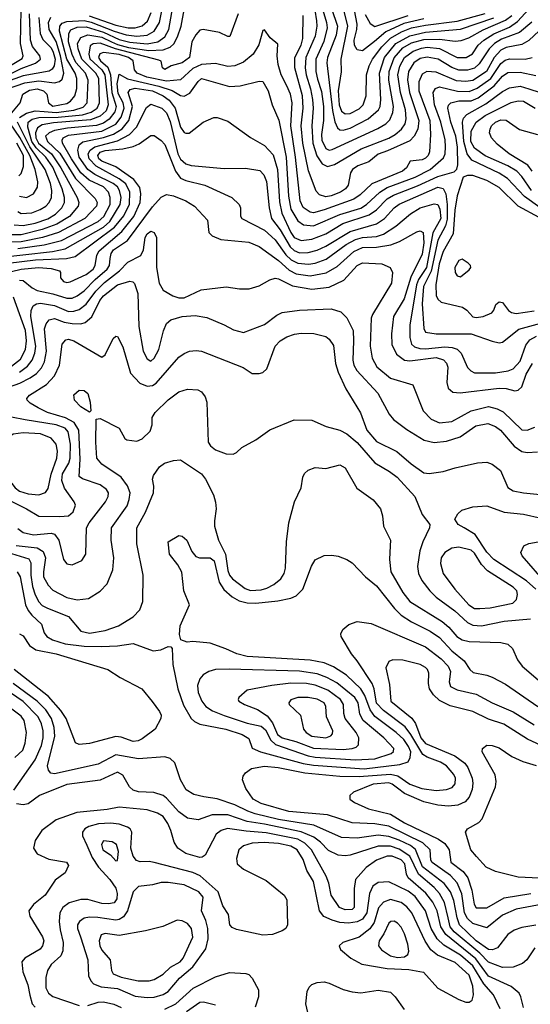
# Model space of a CAD drawing. Extents: x 997028 to 1115134, y 536408 to 618974.
# Tile 308 of 473: x 1030366 to 1033284, y 597431 to 603061. Entities that reach past the tile are written whole.
import ezdxf

# ---------------------------------------------------------------- set-up
doc = ezdxf.new("R2010")
doc.units = 0

msp = doc.modelspace()

# ---------------------------------------------------------------- linework, layer by layer
at = {"layer": '0CON10XD'}
for points in [[(1030321, 602529), (1030369.6, 602585), (1030383.8, 602635), (1030422.2, 602657.8), (1030465, 602665.7), (1030502.7, 602655), (1030521.6, 602635), (1030531.2, 602585), (1030556.3, 602566.3), (1030635, 602581.7), (1030655.9, 602595), (1030681.1, 602625), (1030693, 602667), (1030692.6, 602725), (1030682.1, 602755), (1030636, 602836), (1030593.6, 602995), (1030594.9, 603025.1), (1030609.4, 603040.6), (1030635, 603050.7), (1030735, 603056.3), (1030775, 603047.9), (1030906.1, 602996.1), (1030975, 602974.7), (1031035, 602966.4), (1031095, 602973.4), (1031134.4, 602995.6), (1031165.8, 603045), (1031204.1, 603245)], [(1032077.6, 603187.6), (1032119.1, 603045), (1032122.8, 603015), (1032103.2, 602936.8), (1032057.7, 602835), (1032057.8, 602765), (1032068, 602722), (1032091.2, 602651.2), (1032103, 602565), (1032102.6, 602485), (1032090, 602405), (1032092.3, 602372.3), (1032115, 602324.7), (1032135, 602315.7), (1032151.2, 602318.8), (1032411.8, 602438.2), (1032457.5, 602465), (1032481.8, 602488.2), (1032498.6, 602531.3), (1032502.8, 602565), (1032476.2, 602715), (1032477, 602765), (1032505, 602842.4), (1032555, 602899.4), (1032605, 602929.5), (1032675, 602948.7), (1032765, 602949.6), (1032855, 602937.6), (1032888.4, 602941.6), (1032932.3, 602957.7), (1033015, 603003.5), (1033141.8, 603058.2), (1033178.4, 603085)], [(1030285, 602782.3), (1030380.1, 602839.9), (1030385.2, 602855), (1030370.1, 602925), (1030375.1, 603115)], [(1030365, 602502.5), (1030405, 602526.1), (1030455, 602539.8), (1030505, 602536.7), (1030575, 602530.8), (1030676.2, 602543.8), (1030729.3, 602560.7), (1030751, 602585), (1030758.2, 602715), (1030741.9, 602755), (1030687.3, 602817.3), (1030665, 602861.8), (1030645.8, 602935), (1030647.2, 602982.8), (1030657.5, 603002.5), (1030695, 603018.3), (1030745, 603019.7), (1030845, 602989.3), (1030935, 602948.2), (1030995, 602932.3), (1031095, 602922.5), (1031155.4, 602935), (1031195, 602963.2), (1031217.7, 603005), (1031241.8, 603135)], [(1030891.3, 602935), (1030925, 602919.3), (1030986.9, 602903.1), (1031104.5, 602885.5), (1031185, 602889.1), (1031226.5, 602903.5), (1031246.7, 602923.3), (1031267.7, 602962.3), (1031289.2, 603025), (1031305, 603116.9)], [(1032051.7, 603115), (1032062.7, 603055), (1032064.2, 603025), (1032055, 602966.9), (1032001.4, 602845), (1031997.4, 602785), (1032002.1, 602745), (1032028.2, 602665), (1032039.4, 602605), (1032042.5, 602555), (1032034.5, 602455), (1032041.4, 602355), (1032063.3, 602283.3), (1032095, 602236.5), (1032125, 602221.1), (1032165, 602233.5), (1032317.9, 602322.1), (1032475, 602384.4), (1032511.8, 602405), (1032547.5, 602435), (1032568.3, 602465), (1032574.4, 602495), (1032570.3, 602545), (1032541.9, 602645), (1032526.4, 602745), (1032539.2, 602795), (1032565.1, 602844.9), (1032615, 602880.9), (1032661.6, 602898.4), (1032695, 602903.3), (1032765.6, 602895.6), (1032865.8, 602845), (1032917.5, 602845), (1032953.5, 602866.5), (1032986.8, 602915), (1033017.5, 602945), (1033075, 602980), (1033165, 603019.3), (1033209.7, 603050.3), (1033275, 603121.1)], [(1032148.2, 603125), (1032181.8, 603025), (1032175, 602972.5), (1032125.2, 602845), (1032121.4, 602815), (1032152.8, 602542.8), (1032166.6, 602476.6), (1032182.1, 602442.1), (1032195, 602431.8), (1032215, 602428.9), (1032255, 602440.2), (1032356.6, 602493.5), (1032416.1, 602545), (1032426, 602565), (1032430.2, 602605), (1032422.1, 602755), (1032450.4, 602845), (1032514.8, 602925), (1032595, 602969.8), (1032685, 602990.6), (1032885, 603007.1), (1033075, 603072.3)], [(1032214.5, 603125), (1032238.5, 603025), (1032200.2, 602835), (1032203, 602763), (1032185.4, 602655), (1032192.4, 602575), (1032205, 602538.7), (1032225, 602522.6), (1032255, 602525.7), (1032305, 602551.8), (1032329.4, 602575), (1032346.2, 602625), (1032347, 602745), (1032362.6, 602797.4), (1032383, 602835), (1032434.7, 602905.3), (1032484.6, 602955.4), (1032548, 602992), (1032605, 603013.7), (1032685, 603030), (1032865, 603051.8), (1033025, 603096.8)], [(1032675, 603066.2), (1032560.7, 603039.3), (1032458.9, 602991.1), (1032392.6, 602937.4), (1032325, 602883.8), (1032295, 602889.2), (1032278.3, 602915), (1032277.9, 602945), (1032293.3, 603005), (1032294.5, 603035), (1032278.3, 603115)], [(1030475.7, 603074.3), (1030483.1, 602983.1), (1030497.8, 602947.8), (1030545, 602899.5), (1030558.2, 602875), (1030568.6, 602835), (1030562.3, 602797.7), (1030552.2, 602777.8), (1030535, 602767.1), (1030385, 602740), (1030241, 602689), (1030215, 602674.3), (1030201.7, 602655), (1030198.3, 602635), (1030210.1, 602565), (1030213.4, 602485), (1030231.7, 602448.3)], [(1030295, 602742.7), (1030375, 602782.3), (1030457, 602813), (1030485.3, 602835), (1030481.6, 602855), (1030438.3, 602908.3), (1030427.6, 602945), (1030422.6, 603095)], [(1030295.8, 602665), (1030395, 602700.5), (1030475, 602711.5), (1030565, 602699.8), (1030592.8, 602707.2), (1030609.5, 602720.5), (1030617.6, 602755), (1030598.9, 602855), (1030575, 602937), (1030534.9, 603005), (1030530.5, 603045), (1030543.8, 603076.2)], [(1031614.7, 603095), (1031566.2, 602965), (1031555, 602964.2), (1031508.1, 602988.1), (1031415, 603004.5), (1031395, 603000.6), (1031372.5, 602975), (1031350, 602935), (1031337.1, 602845), (1031295, 602814.8), (1031232, 602798), (1031195, 602776.2), (1031181.2, 602785), (1031175, 602823.3), (1031160.5, 602830.5), (1030913.8, 602893.8), (1030825, 602927.8), (1030786.8, 602923.2), (1030768.1, 602911.9), (1030760.8, 602865), (1030767.6, 602837.6), (1030836, 602775), (1030853.2, 602745), (1030871.8, 602575), (1030860, 602540), (1030825, 602509.5), (1030770.8, 602489.2), (1030558.6, 602471.4), (1030495, 602460.4), (1030467.8, 602442.2), (1030456.5, 602413.5), (1030458.7, 602385), (1030473.4, 602355), (1030547.4, 602295), (1030601.4, 602215), (1030695.2, 602045), (1030704, 602015), (1030701, 601995), (1030650.5, 601935), (1030578.3, 601891.7), (1030495, 601860.9), (1030375, 601832), (1030305, 601831.8)], [(1030763.1, 603083.1), (1030915, 603029.6), (1030984.9, 603015.1), (1031026.2, 603013.8), (1031065, 603025.5), (1031097.2, 603052.8), (1031117.4, 603102.6)], [(1033292.7, 603047.3), (1033221.6, 602988.4), (1033119.8, 602950.2), (1033079, 602925), (1033049.3, 602895), (1032991.1, 602808.9), (1032965, 602784.8), (1032925, 602772.4), (1032875, 602773.2), (1032835, 602787.6), (1032757.1, 602835), (1032695, 602847.6), (1032655, 602839.7), (1032618.9, 602815), (1032587.6, 602765), (1032582.7, 602717.3), (1032594.3, 602645), (1032646.2, 602485), (1032640.8, 602435), (1032621.1, 602395), (1032595, 602368.4), (1032468, 602312), (1032415, 602292.6), (1032360.8, 602249.2), (1032299.1, 602225), (1032268.7, 602205), (1032255.9, 602185), (1032243.4, 602115), (1032227.3, 602095), (1032199.2, 602075), (1032145, 602053.4), (1032115, 602048.1), (1032079.9, 602059.9), (1032060.1, 602080.1), (1032016.3, 602196.3), (1031984.3, 602355), (1031975.1, 602455.1), (1031985.4, 602555), (1031982.2, 602625), (1031937.6, 602785), (1031938.9, 602845), (1031974.2, 602915), (1031983.9, 602953.9), (1031986.2, 603085)], [(1032340, 603090), (1032369.3, 603039.3), (1032395, 603022), (1032585, 603084.5)], [(1033335, 602998.2), (1033275, 602941.4), (1033235, 602918.8), (1033145, 602901.5), (1033115, 602886.6), (1033078.1, 602845), (1033034, 602765), (1032955, 602713.1), (1032915, 602706.9), (1032862.2, 602712.2), (1032745, 602761.2), (1032693.3, 602765), (1032665, 602748.9), (1032647, 602705), (1032647.2, 602655), (1032710.2, 602485), (1032712.8, 602405), (1032707.5, 602305), (1032700, 602285), (1032685, 602268.8), (1032665, 602259.3), (1032597.8, 602252.2), (1032576.4, 602215), (1032553.8, 602195), (1032377.4, 602122.6), (1032311.1, 602058.9), (1032274.9, 602035.1), (1032105, 601973.2), (1032045, 601957.5), (1032025, 601960.8), (1031986.8, 601986.8), (1031968.4, 602025), (1031942.9, 602275), (1031916.1, 602453.9), (1031923.2, 602585), (1031914.3, 602635), (1031892.9, 602682.9), (1031859.5, 602745), (1031843.5, 602805), (1031836.9, 602855), (1031841.7, 602921.7), (1031798.2, 602958.2), (1031765, 603002.5), (1031755, 603000), (1031732.4, 602917.6), (1031699.6, 602865), (1031645, 602817.5), (1031595, 602798.2), (1031555, 602794.2), (1031485, 602811.3), (1031405, 602804.8), (1031355, 602782.8), (1031285, 602717.6), (1031205, 602710.2), (1031092.8, 602732.8), (1031038.1, 602755), (1031021.9, 602775), (1031014.3, 602825), (1030987, 602845), (1030935, 602861.4), (1030845, 602874.3), (1030824.5, 602865.5), (1030816.1, 602845), (1030828.2, 602825), (1030869.1, 602789.1), (1030884.9, 602745.1), (1030892.2, 602645), (1030918.1, 602565), (1030909.7, 602535), (1030877.4, 602492.6), (1030845, 602469.5), (1030805, 602456.7), (1030638.8, 602441.2), (1030565, 602427.6), (1030534.1, 602415), (1030513.8, 602395), (1030524.4, 602365), (1030595, 602297.9), (1030685, 602154.1), (1030797.9, 602037.9), (1030808.6, 602015), (1030805.8, 601995), (1030738.1, 601925), (1030588.1, 601845), (1030495.5, 601815), (1030375, 601791.5), (1030295, 601789.6)], [(1030335, 601887.8), (1030385, 601884.6), (1030455, 601897.1), (1030527, 601923), (1030570.2, 601949.8), (1030607, 601985), (1030622.8, 602015), (1030622.3, 602045), (1030609.2, 602095), (1030555, 602217.4), (1030514.6, 602274.6), (1030459.3, 602329.3), (1030435.5, 602365), (1030413.4, 602446.6), (1030414.1, 602475), (1030437.7, 602492.3), (1030475, 602502.7), (1030585, 602504), (1030725, 602517.9), (1030775, 602533), (1030809.4, 602555), (1030822.2, 602585), (1030817.4, 602725), (1030801.9, 602755), (1030721.9, 602835), (1030700.4, 602895), (1030696.3, 602925), (1030715, 602959.4), (1030755, 602973.8), (1030835, 602961.7), (1030891.3, 602935)], [(1030355, 601753.1), (1030506.7, 601773.3), (1030605, 601799.5), (1030815, 601906.8), (1030847.6, 601935), (1030883.6, 602005), (1030883.8, 602045), (1030873, 602075), (1030845.5, 602105.5), (1030763.4, 602143.4), (1030715, 602184.8), (1030661.2, 602265), (1030610.6, 602355), (1030608.2, 602371.8), (1030615, 602385.2), (1030645, 602400.8), (1030835, 602424.1), (1030915.4, 602464.6), (1030945, 602503.8), (1030962.7, 602555), (1030956.7, 602585), (1030929.5, 602639.5), (1030922.5, 602695), (1030935, 602749.2), (1030982.3, 602722.3), (1031161.8, 602681.8), (1031236.7, 602656.7), (1031285, 602627.5), (1031305, 602624), (1031338.2, 602641.8), (1031385, 602707.8), (1031405, 602725.4), (1031565, 602679.7), (1031625, 602682.8), (1031735, 602709.4), (1031755, 602707.1), (1031785.4, 602655), (1031807.8, 602575), (1031846.2, 602486.2), (1031889.5, 602275), (1031901.7, 602051.7), (1031915, 601977.1), (1031955, 601910.3), (1031988.3, 601888.3), (1032045, 601883.3), (1032195, 601947.4), (1032315, 601984.2), (1032347, 602005), (1032424.5, 602075.5), (1032465, 602102), (1032625, 602160), (1032712.5, 602205), (1032787.8, 602272.2), (1032796.6, 602295), (1032800, 602335), (1032796.9, 602375), (1032773.4, 602475), (1032736.2, 602575), (1032728.2, 602645), (1032741.8, 602668.2), (1032765, 602677.6), (1032867.7, 602652.3), (1032935, 602651.1), (1032980.6, 602669.4), (1033059.1, 602725), (1033115, 602810.9), (1033139.3, 602830.7), (1033165, 602837.7), (1033255, 602836.1), (1033295, 602845.9)], [(1030211.9, 601698.1), (1030553.9, 601736.1), (1030625, 601750.7), (1030844.5, 601875.5), (1030881.9, 601908.1), (1030940.5, 602005), (1030945.1, 602045), (1030937.1, 602085), (1030925.1, 602105.1), (1030901, 602125), (1030796, 602176), (1030755, 602204.8), (1030705.7, 602275), (1030699, 602315), (1030705.3, 602345), (1030727.2, 602362.8), (1030845, 602387.6), (1030902.7, 602407.3), (1030952.4, 602437.6), (1030989.4, 602485), (1031010.9, 602565), (1030985.2, 602645), (1030997.4, 602662.6), (1031025, 602670.4), (1031125, 602653.9), (1031185, 602626), (1031220.8, 602600.8), (1031254.3, 602555), (1031285, 602446.5), (1031305, 602416.5), (1031315, 602411.5), (1031335, 602412.5), (1031414.7, 602475.3), (1031475, 602501.9), (1031495, 602501.4), (1031555, 602480.6), (1031685, 602387.3), (1031765, 602342.5), (1031815, 602288.9), (1031839.5, 602205), (1031849.8, 602019.8), (1031864.4, 601955.6), (1031915, 601843.6), (1031935, 601816.5), (1031975, 601799.2), (1032035, 601807), (1032115, 601836.6), (1032213.1, 601895), (1032362.8, 601945), (1032405, 601974), (1032465, 602036.2), (1032501.2, 602058.8), (1032638.9, 602111.1), (1032755, 602164.9), (1032849.1, 602190.9), (1032863.8, 602206.2), (1032869.3, 602230.7), (1032868.6, 602331.4), (1032858.8, 602395), (1032829.3, 602475), (1032811.6, 602555), (1032817.2, 602572.8), (1032829.3, 602585), (1032875, 602596.3), (1032945, 602598.1), (1032985, 602614.6), (1033076.6, 602683.4), (1033125, 602737.4), (1033155, 602758.5), (1033225, 602761.3), (1033315, 602741.2)], [(1033338, 601988), (1033250.1, 602050.1), (1033152.8, 602152.8), (1033105, 602183.7), (1032948.9, 602258.9), (1032923.8, 602293.8), (1032904.3, 602364.3), (1032895.6, 602475), (1032901.8, 602498.2), (1032920.2, 602519.8), (1033030.3, 602579.7), (1033125, 602650.4), (1033165, 602671.7), (1033225, 602680.2), (1033275, 602666), (1033405, 602623.9)], [(1030300.6, 601669.4), (1030457.2, 601687.2), (1030633.3, 601696.7), (1030682.1, 601707.9), (1030908.3, 601875), (1030960.7, 601939.3), (1030992.9, 602007.1), (1030994.6, 602075), (1030972.5, 602122.5), (1030935, 602151.7), (1030803.2, 602223.2), (1030762.5, 602265), (1030757.1, 602295), (1030768.4, 602315), (1030794.9, 602335.1), (1030925, 602368.8), (1030993, 602405), (1031033, 602447), (1031091.2, 602558.8), (1031115, 602578.2), (1031177.5, 602555), (1031205, 602528.7), (1031225, 602480), (1031269.1, 602295), (1031285, 602264.1), (1031315, 602236.5), (1031345, 602227.8), (1031535, 602210.9), (1031656.8, 602213.2), (1031738.8, 602198.8), (1031762, 602175), (1031776, 602136), (1031792.2, 601985), (1031804.8, 601925), (1031855, 601860), (1031912.1, 601762.1), (1031935, 601741), (1031965, 601728.8), (1032015, 601730.3), (1032065, 601743.7), (1032115, 601765.9), (1032255, 601850), (1032405, 601894.4), (1032449.7, 601925), (1032505, 601984.7), (1032535, 602006.8), (1032755, 602104), (1032785, 602095.3), (1032801.8, 602065), (1032809.4, 602005), (1032809.1, 601920.9), (1032798.3, 601881.7), (1032755, 601800), (1032717.5, 601622.5), (1032673.5, 601535), (1032666, 601436), (1032675.4, 601295), (1032685.7, 601275), (1032745, 601265.3), (1032945, 601265.9), (1033065, 601223.5), (1033105, 601214.5), (1033125, 601216.5), (1033217.7, 601292.3), (1033344.6, 601325.4)], [(1033289.7, 602085), (1033235, 602165.3), (1033207.4, 602195), (1033156, 602225), (1033025, 602283.7), (1032965, 602326.1), (1032944.4, 602365), (1032946.7, 602423.3), (1032974.8, 602475), (1033025, 602514.2), (1033175, 602587.4), (1033215, 602597), (1033245, 602594.8), (1033312.5, 602555)], [(1030365, 602051.6), (1030405, 602045.3), (1030444.4, 602065.6), (1030467.2, 602102.8), (1030469.1, 602135), (1030455, 602203.8), (1030423.6, 602285), (1030367.6, 602387.6), (1030313.4, 602465)], [(1030354.6, 601964.6), (1030375, 601952.9), (1030435, 601956), (1030482.9, 601975), (1030514.7, 601995), (1030534.8, 602015.2), (1030547, 602045), (1030549.6, 602085), (1030541.7, 602125), (1030511.9, 602205), (1030424.7, 602334.7), (1030353.3, 602475)], [(1033294, 602195), (1033269, 602229), (1033162.1, 602295), (1033095, 602349.6), (1033061.5, 602385), (1033050.9, 602415), (1033053.8, 602435), (1033062.9, 602455), (1033084.5, 602475), (1033115, 602488.1), (1033145, 602487.2), (1033222.5, 602432.5), (1033325, 602405.5)], [(1030319.1, 601620.9), (1030374.2, 601635), (1030474.4, 601644.4), (1030545, 601639.3), (1030594, 601625), (1030600, 601615), (1030600, 601585), (1030616, 601565), (1030635, 601558.5), (1030655, 601562.1), (1030745, 601604.8), (1030785.2, 601635), (1030797.5, 601655), (1030806.6, 601715), (1030820.2, 601739.8), (1030949.3, 601850.7), (1031018, 601935), (1031053.9, 602015), (1031058.9, 602065), (1031052, 602102), (1031017.6, 602147.6), (1030915, 602219.6), (1030835, 602252.6), (1030819, 602265), (1030811.6, 602285), (1030825, 602302.9), (1030855, 602313.7), (1030955, 602321.9), (1031014.2, 602335.8), (1031049.2, 602350.8), (1031115, 602398.2), (1031135, 602398.1), (1031175, 602370.5), (1031195, 602347.3), (1031255.7, 602195.7), (1031285, 602155.7), (1031315, 602142.3), (1031424.3, 602115), (1031578.6, 602045), (1031620, 602005), (1031627.1, 601985), (1031628.3, 601938.3), (1031635.8, 601925), (1031765, 601858.2), (1031825, 601801.6), (1031886.5, 601716.5), (1031917.2, 601687.2), (1031955, 601668.3), (1032016.5, 601663.5), (1032055, 601668.3), (1032117.7, 601692.3), (1032232.3, 601775), (1032285, 601804.3), (1032325, 601815.1), (1032405, 601821.3), (1032444.6, 601835.4), (1032515, 601881.2), (1032598.6, 601951.4), (1032655, 601985.3), (1032735, 602008.2), (1032755, 602004.6), (1032767, 601977), (1032772.7, 601925), (1032726.9, 601843.1), (1032690.6, 601645), (1032645, 601576.4), (1032633.5, 601545), (1032594.8, 601314.8), (1032594.8, 601244.8), (1032605.4, 601205), (1032621.6, 601191.6), (1032651.6, 601181.6), (1032685, 601178.3), (1032795, 601191.3), (1032837.2, 601187.2), (1032865, 601177.3), (1032887.9, 601155), (1032925, 601073.1), (1032943.2, 601053.2), (1032965, 601042.3), (1033085, 601041.9), (1033156.8, 601053.2), (1033185.8, 601064.2), (1033225, 601109.5), (1033259.2, 601200.8), (1033280.2, 601229.8), (1033318.3, 601251.7)], [(1030361.4, 602168.6), (1030375, 602182.7), (1030388.1, 602221.9), (1030387.3, 602285), (1030349.9, 602355)], [(1033335, 601930.7), (1033214.2, 601994.2), (1033105, 602101.4), (1033035, 602142.4), (1032955, 602169.4), (1032925, 602170), (1032900, 602160), (1032865.5, 602054.5), (1032852, 601972), (1032843.7, 601836.3), (1032785.2, 601735), (1032763.8, 601665), (1032743.7, 601545), (1032746.4, 601485), (1032755, 601463.6), (1032775, 601446), (1032896.9, 601416.9), (1032921, 601401), (1032955, 601362.7), (1032975, 601358.2)], [(1030365, 601572.1), (1030385, 601570), (1030437.1, 601527.1), (1030465, 601512.7), (1030555, 601494.5), (1030635, 601468.4), (1030665, 601469.6), (1030695, 601481.7), (1030735, 601511.5), (1030796.6, 601575), (1030866.7, 601635), (1030878.5, 601655), (1030883.4, 601695), (1030889.6, 601725), (1030902.8, 601745), (1030982.1, 601797.9), (1031125, 601990.9), (1031175, 602045.6), (1031205, 602060.9), (1031245, 602053.8), (1031315, 602026.2), (1031364.2, 601995), (1031440, 601915), (1031446.7, 601845), (1031465.9, 601825.9), (1031515, 601804.4), (1031675, 601788.8), (1031734.8, 601764.8), (1031845, 601683.5), (1031905, 601628.5), (1031945, 601608.1), (1032025, 601597.2), (1032117.1, 601612.9), (1032179.3, 601650.7), (1032275, 601736.7), (1032325, 601757.7), (1032405, 601760), (1032486.2, 601773.8), (1032537.1, 601792.9), (1032635, 601848.5), (1032655, 601854.5), (1032672.5, 601845), (1032676.3, 601785), (1032665, 601720), (1032601.9, 601588.1), (1032563.5, 601465), (1032501.9, 601365), (1032491.2, 601265), (1032493.3, 601203.3), (1032518.8, 601148.8), (1032565.2, 601115.2), (1032595, 601110.4), (1032745, 601129.1), (1032786.9, 601116.9), (1032805, 601096.9), (1032812.4, 601075), (1032806.5, 600986.5), (1032813.9, 600953.9), (1032841.7, 600931.7), (1032882.6, 600927.4), (1033105, 600955.2), (1033145, 600953.2), (1033195, 600940), (1033215, 600942), (1033235, 600962.9), (1033259.7, 601035), (1033295.5, 601095)], [(1030364.3, 601045.7), (1030410.7, 601079.3), (1030436.5, 601113.5), (1030452.7, 601155), (1030457.6, 601195), (1030430, 601365), (1030432.1, 601397.9), (1030443.1, 601425), (1030462.6, 601437.4), (1030485, 601439.8), (1030565, 601426.2), (1030645, 601391.9), (1030675, 601393.7), (1030705, 601404.8), (1030745, 601434.3), (1030800.8, 601509.2), (1030850.9, 601559.1), (1030937, 601625), (1030984.8, 601675.2), (1031057.4, 601712.6), (1031073.2, 601745), (1031083.6, 601815), (1031095, 601836.2), (1031115, 601851.8), (1031135.2, 601845.2), (1031147.9, 601815), (1031147.1, 601645), (1031163.1, 601555), (1031185.6, 601515), (1031241.9, 601481.9), (1031275, 601471.1), (1031305, 601471.8), (1031402.6, 601517.4), (1031545, 601533.1), (1031622.1, 601522.1), (1031677.4, 601522.6), (1031735, 601538.6), (1031796, 601574), (1031825, 601582.5), (1031845, 601579.7), (1031925, 601538.8), (1032035, 601521), (1032135, 601532.4), (1032218.3, 601571.7), (1032294, 601655), (1032325, 601671.9), (1032434.7, 601664.7), (1032483.6, 601643.6), (1032495.5, 601615), (1032490, 601555), (1032381.5, 601375), (1032374.7, 601355), (1032367.9, 601195), (1032380, 601125), (1032407.1, 601077.1), (1032485, 601010.9), (1032612.5, 600972.5), (1032671.5, 600825), (1032718, 600778), (1032765.3, 600755.3), (1032835, 600764.7), (1032945, 600824.2), (1033045, 600849.4), (1033095, 600836.9), (1033128.5, 600818.5), (1033235, 600716.9), (1033265, 600714), (1033309.5, 600730.5)], [(1032885, 601591.2), (1032935, 601630), (1032943.3, 601645), (1032942.5, 601655), (1032929.5, 601669.5), (1032895, 601691.2), (1032875, 601683.8), (1032852.2, 601645), (1032854.4, 601615), (1032865, 601596.7), (1032885, 601591.2)], [(1030275, 600950.2), (1030367.1, 600982.9), (1030426.6, 601013.4), (1030461.2, 601038.8), (1030489.8, 601070.2), (1030507.5, 601105), (1030519.2, 601165), (1030506.9, 601293.1), (1030517, 601323), (1030533.8, 601345), (1030565, 601352.2), (1030621, 601331), (1030665.9, 601324.1), (1030715, 601322.5), (1030740.6, 601329.4), (1030777.3, 601362.7), (1030823.2, 601455), (1030845, 601481.6), (1030925, 601545.3), (1030996.2, 601566.2), (1031012.3, 601562.3), (1031022.1, 601552.1), (1031042, 601495), (1031047.4, 601307.4), (1031072.1, 601165), (1031095, 601122.5), (1031115, 601109.5), (1031135, 601125.5), (1031160.6, 601175), (1031187.6, 601282.4), (1031205.6, 601325), (1031228.8, 601345), (1031295, 601364), (1031369.5, 601369.5), (1031435, 601358.8), (1031535, 601316.9), (1031587.4, 601287.4), (1031645, 601273.5), (1031765, 601318.2), (1031835, 601371.8), (1031865, 601386.5), (1031965, 601399.6), (1032145, 601408.7), (1032200.7, 601390.7), (1032235, 601356.7), (1032271.2, 601285), (1032273.3, 601225), (1032270, 601115), (1032276.2, 601085), (1032292.1, 601055), (1032411.6, 600925), (1032478.2, 600805), (1032502.2, 600775), (1032578, 600718), (1032676.7, 600656.7), (1032735, 600643.9), (1032805, 600650.8), (1032883, 600677), (1032971.7, 600738.3), (1033041.5, 600751.5), (1033084.5, 600735), (1033113.8, 600715), (1033192.3, 600622.3), (1033235, 600592), (1033265, 600586.7), (1033325, 600590.8)], [(1030319.1, 601080.9), (1030369.7, 601120.3), (1030400, 601175), (1030404.9, 601225), (1030399.5, 601285), (1030330.2, 601475)], [(1032975, 601358.2), (1033015, 601363.8), (1033063.3, 601385), (1033075, 601400), (1033086.4, 601433.6), (1033105, 601448.8), (1033125, 601443.3), (1033158.5, 601398.5), (1033177.1, 601387.1), (1033202.1, 601382.1), (1033305, 601396.4)], [(1030355, 600151.5), (1030385, 600128.7), (1030445, 600115.7), (1030545.5, 600125.5), (1030565, 600120), (1030589.6, 600085), (1030615.4, 599975.4), (1030635, 599949.4), (1030665.5, 599944.5), (1030721.7, 599968.3), (1030744.4, 600005.6), (1030748, 600155), (1030763.3, 600185), (1030856, 600305), (1030871.3, 600335), (1030873.3, 600355), (1030862.3, 600375), (1030825, 600402.5), (1030725.8, 600435.8), (1030705, 600450), (1030712.1, 600547.9), (1030703.1, 600715), (1030677.5, 600757.5), (1030627.1, 600785), (1030525.6, 600815), (1030471.2, 600841.2), (1030425, 600868.6), (1030409.2, 600885), (1030407.5, 600895), (1030421.4, 600915), (1030519.1, 600975), (1030564.4, 601025.6), (1030593.5, 601085), (1030609.6, 601205), (1030629.4, 601230.6), (1030645, 601233.6), (1030675, 601224.6), (1030835, 601131.9), (1030855, 601145.8), (1030900.9, 601239.1), (1030915, 601250.8), (1030925, 601249.2), (1030955, 601190), (1030999.2, 601039.2), (1031053.1, 600983.1), (1031095, 600965.9), (1031125, 600970.5), (1031146.4, 600983.6), (1031275, 601131.5), (1031305, 601153.3), (1031335.7, 601165.7), (1031375, 601170.5), (1031405, 601166.5), (1031642.7, 601072.7), (1031695, 601037.5), (1031735, 601038.8), (1031755.7, 601044.3), (1031777.5, 601065), (1031825, 601194.2), (1031854.7, 601225.3), (1031891.7, 601248.3), (1031936.2, 601263.8), (1031975, 601268.8), (1032046.9, 601266.9), (1032115, 601248.9), (1032135, 601234.4), (1032158.5, 601198.5), (1032170.7, 601095), (1032185.3, 601045), (1032229.9, 600949.9), (1032313.4, 600813.4), (1032349.7, 600715), (1032405, 600649.2), (1032521.3, 600591.3), (1032602.3, 600522.3), (1032675, 600470.8), (1032705, 600466.1), (1032785, 600477.1), (1032855, 600499.2), (1032982.8, 600527.2), (1033035, 600532.2), (1033065, 600520), (1033112.7, 600482.7), (1033155, 600386.2), (1033185, 600367.5), (1033245, 600355.4), (1033415, 600339.1)], [(1030346.4, 600055), (1030465, 600042.1), (1030500.8, 600020.8), (1030514.2, 599984.2), (1030501.1, 599905), (1030502.5, 599875), (1030528.5, 599828.5), (1030555, 599800), (1030635, 599756.8), (1030695, 599744.6), (1030758.3, 599751.7), (1030826, 599794), (1030866.7, 599835), (1030898.5, 599915), (1030903.8, 599985), (1030888.5, 600085), (1030890.8, 600155), (1030979.2, 600280.8), (1030992.4, 600317.6), (1030997.1, 600355), (1030982.2, 600395), (1030945, 600446.4), (1030835, 600520), (1030807.3, 600555), (1030801.1, 600645), (1030803, 600777), (1030825, 600780), (1030934.2, 600725), (1030966.9, 600666.9), (1030978.7, 600658.7), (1031035, 600651.8), (1031066, 600665), (1031110.7, 600709.3), (1031122.5, 600745), (1031123.2, 600786.8), (1031139.2, 600815), (1031215, 600886.9), (1031275, 600933.3), (1031325, 600948.9), (1031384.2, 600944.2), (1031405, 600933.8), (1031425.7, 600905.7), (1031436.2, 600875), (1031443.1, 600645), (1031455.8, 600625), (1031485, 600601.4), (1031545, 600578.8), (1031585, 600576.2), (1031605, 600586.2), (1031635, 600616), (1031715, 600658), (1031795, 600715.6), (1031935, 600772.9), (1032035, 600771.4), (1032116.7, 600735), (1032195, 600713.9), (1032235, 600692.8), (1032295, 600643.2), (1032395, 600526.8), (1032478.8, 600478.8), (1032522.5, 600445), (1032624.5, 600335), (1032665, 600232.5), (1032710, 600175), (1032708.6, 600155), (1032670.4, 600075), (1032653.1, 600025), (1032639.6, 599935), (1032644.5, 599895), (1032663.1, 599855), (1032709.2, 599795), (1032745, 599759.6), (1032851.8, 599681.8), (1032925, 599614.7), (1032955, 599598.8), (1033005, 599595.7), (1033135, 599621.8), (1033285.3, 599634.7)], [(1030765, 600817.5), (1030715, 600847.1), (1030680, 600885), (1030675, 600916.7), (1030705, 600942.2), (1030735, 600941.5), (1030755, 600924.2), (1030768.8, 600875), (1030772.5, 600825), (1030765, 600817.5)], [(1030264.6, 600334.6), (1030405, 600265.3), (1030475, 600223.4), (1030595, 600220), (1030644.7, 600225.3), (1030672, 600248), (1030684.5, 600285), (1030678.1, 600305), (1030622, 600382), (1030605.9, 600425.9), (1030610, 600465), (1030646.2, 600525), (1030654.8, 600555), (1030656, 600635), (1030642.2, 600705), (1030625, 600725.6), (1030575, 600744), (1030397.1, 600772.9), (1030319.4, 600789.4)], [(1030475, 600344.7), (1030512.7, 600357.3), (1030528.7, 600381.3), (1030546.6, 600463.4), (1030579.1, 600555), (1030581.4, 600595), (1030573.6, 600635), (1030545, 600668.2), (1030485, 600692.8), (1030385, 600699.5), (1030328.1, 600691.9), (1030300.4, 600669.6), (1030288.3, 600631.7), (1030302.9, 600435), (1030339.3, 600385), (1030364.5, 600365), (1030415, 600351), (1030475, 600344.7)], [(1030295, 600016.7), (1030418.6, 599978.6), (1030429.7, 599955), (1030429.9, 599885), (1030439.9, 599819.9), (1030455, 599771.8), (1030475, 599733.2), (1030495, 599712.6), (1030525, 599695.7), (1030645, 599648.1), (1030714.8, 599564.8), (1030765, 599553.9), (1030855, 599568.1), (1030931.4, 599595), (1031014, 599646), (1031052.4, 599687.6), (1031069.5, 599735), (1031070.8, 599885), (1031034.7, 600065), (1031035.4, 600155), (1031084.3, 600245.7), (1031130, 600355), (1031133.2, 600393.2), (1031125.6, 600435), (1031130.6, 600455), (1031164.3, 600505), (1031194, 600526), (1031245, 600541.5), (1031285, 600544.4), (1031404.4, 600465), (1031428.5, 600435), (1031472.9, 600345), (1031485, 600302.5), (1031488.5, 600265), (1031478.5, 600195), (1031480, 600165), (1031501.1, 600085), (1031541.1, 600005), (1031555, 599912.5), (1031564.8, 599885), (1031582.4, 599865), (1031655, 599809.5), (1031685, 599798.1), (1031745, 599802), (1031778.9, 599811.1), (1031818.5, 599831.5), (1031857.9, 599865), (1031876.8, 599895), (1031885.4, 599925), (1031890.5, 600075), (1031903.3, 600185), (1031935.8, 600305), (1031973.8, 600385), (1031984, 600445), (1031994.3, 600465.7), (1032014.3, 600485.7), (1032055, 600500), (1032115, 600495.7), (1032195, 600515.8), (1032225, 600499.2), (1032293, 600383), (1032386, 600315), (1032428, 600265), (1032440, 600225), (1032444, 600165), (1032484.4, 600085), (1032483, 600053), (1032479.6, 599975), (1032486.8, 599905), (1032555.2, 599785.2), (1032595.4, 599735), (1032781, 599621), (1032818.6, 599588.6), (1032863.9, 599535), (1032895, 599515.8), (1032935.2, 599505.2), (1033115, 599499.7), (1033155, 599491.5), (1033181.8, 599465), (1033210.5, 599400.5), (1033236.9, 599365), (1033355, 599264.5)], [(1033314.8, 599805), (1033262.2, 599852.2), (1033074.7, 599975), (1033035, 600016.5), (1032968, 600118), (1032905.9, 600155.9), (1032872, 600175), (1032852.5, 600205), (1032870, 600235), (1032892.7, 600257.3), (1032954.6, 600275.4), (1033035, 600281.5), (1033135, 600244.7), (1033245, 600233.5), (1033345, 600210.4)], [(1030352.1, 599905), (1030367.8, 599875), (1030400, 599715), (1030413.5, 599683.5), (1030435.5, 599655.5), (1030490.5, 599605), (1030506.5, 599555), (1030520.6, 599535), (1030553.1, 599515), (1030625, 599493.2), (1030735, 599479), (1030833.6, 599476.4), (1030925, 599481.2), (1031015, 599494.5), (1031127.9, 599452.1), (1031172.7, 599457.3), (1031215, 599476.7), (1031230, 599475), (1031237.5, 599465), (1031241.4, 599375), (1031269.1, 599235), (1031302.1, 599142.1), (1031345.8, 599065.8), (1031365, 599048.2), (1031395, 599033.8), (1031544.2, 599005), (1031638.1, 598975), (1031675, 598952), (1031695, 598896.2), (1031742, 598875), (1031985, 598809.1), (1032045, 598798.2), (1032335, 598777.9), (1032538.3, 598801.7), (1032585, 598817.5), (1032598, 598842), (1032600.3, 598875), (1032588.1, 598905), (1032561, 598945), (1032518.2, 598985), (1032396.2, 599076.2), (1032368.1, 599115), (1032338, 599198), (1032315, 599235.2), (1032233.1, 599313.1), (1032158.7, 599361.3), (1032105, 599383.6), (1032025, 599398.3), (1031665, 599420.4), (1031607.1, 599435), (1031544.7, 599464.7), (1031455, 599496.5), (1031355, 599505.8), (1031322.3, 599502.3), (1031287.5, 599515), (1031280, 599545), (1031283.8, 599595), (1031335.9, 599715.9), (1031304, 599795), (1031292.3, 599902.3), (1031270, 599945), (1031222, 600005), (1031213.8, 600075), (1031275, 600112.9), (1031295, 600108.6), (1031321.4, 600085), (1031350.3, 600020.3), (1031372.7, 599992.7), (1031394.1, 599984.1), (1031455, 599984.4), (1031476.5, 599966.5), (1031505.7, 599845), (1031532.5, 599802.5), (1031580.4, 599760.4), (1031619.2, 599739.2), (1031665, 599727.3), (1031715, 599726), (1031842, 599738), (1031916.1, 599753.9), (1031945, 599766.8), (1031984.7, 599805.3), (1032032.9, 599937.1), (1032055, 599972.5), (1032105, 599998.1), (1032150.3, 600000.3), (1032185, 599992.9), (1032235, 599974.3), (1032266, 599955), (1032341.9, 599875), (1032405, 599823.8), (1032507.3, 599695), (1032546.5, 599656.5), (1032605, 599617.9), (1032712.1, 599565), (1032765, 599528.4), (1032835, 599451.6), (1032905.3, 599395.3), (1032939.2, 599345), (1032957.8, 599327.8), (1033035, 599314.1), (1033065, 599302.7), (1033141.5, 599261.5), (1033327.5, 599135)], [(1033375.9, 599835.9), (1033237.5, 599995), (1033230, 600015), (1033247.3, 600052.7), (1033274.5, 600065.5), (1033434, 600094)], [(1032995, 599694.7), (1033055, 599698.2), (1033184.5, 599725.5), (1033204.5, 599745.5), (1033210.5, 599775), (1033206.2, 599795), (1033185, 599815.8), (1033039.2, 599909.2), (1033005.4, 599945.4), (1032965, 600011.6), (1032945, 600027.6), (1032875, 600045.9), (1032835, 600040.4), (1032794.5, 600015), (1032774.6, 599985), (1032771.5, 599951.5), (1032786.2, 599895), (1032851.8, 599805), (1032933.4, 599715), (1032965, 599695.3), (1032995, 599694.7)], [(1033385, 598010.3), (1033203.1, 597975), (1033125, 597941.2), (1033035, 597869.6), (1032955, 597893.6), (1032925, 597923), (1032907.9, 597955), (1032892.4, 598062.4), (1032866.2, 598126.2), (1032828.4, 598168.4), (1032722.5, 598242.5), (1032716.2, 598255), (1032711.1, 598315), (1032670.2, 598355), (1032475, 598450), (1032395, 598464.2), (1032265, 598469.5), (1032125, 598514.3), (1031903.6, 598533.6), (1031745, 598579.1), (1031700, 598605), (1031659.1, 598665), (1031640, 598715), (1031642.5, 598735), (1031655.4, 598754.6), (1031690.9, 598779.1), (1031765, 598792.5), (1031843.9, 598786.1), (1031995, 598755.1), (1032195.4, 598735.4), (1032305, 598733.9), (1032485, 598748), (1032527.3, 598737.3), (1032595, 598689.6), (1032664.4, 598665), (1032745, 598653.6), (1032805, 598659.3), (1032838, 598672), (1032855, 598692.9), (1032856.9, 598725), (1032847.3, 598745), (1032804.3, 598795.7), (1032770.4, 598815), (1032695, 598843.8), (1032670.3, 598860.3), (1032602, 598975), (1032568.5, 599018.5), (1032445, 599112.1), (1032405, 599153.1), (1032391.6, 599235), (1032379.3, 599265), (1032294.7, 599394.7), (1032261.9, 599435), (1032202.5, 599535), (1032200.7, 599549.3), (1032213.3, 599575), (1032247.7, 599602.3), (1032295, 599620), (1032375, 599608.6), (1032684.8, 599474.8), (1032775, 599406.8), (1032815.2, 599365), (1032827.1, 599335), (1032819.6, 599275), (1032828.7, 599248.7), (1032865, 599230), (1032974.5, 599205.5), (1033065, 599154.7), (1033185, 599103.8), (1033305, 599029.8)], [(1030365, 599550.4), (1030385, 599538.8), (1030422.1, 599482.1), (1030458.2, 599458.2), (1030575, 599435.2), (1030870, 599345), (1030940.2, 599300.2), (1031064.2, 599235), (1031122.1, 599162.1), (1031165.8, 599105), (1031174, 599085), (1031172, 599065), (1031140, 599005), (1031065, 598948.8), (1031042.6, 598937.4), (1031015, 598934), (1030945, 598959.7), (1030915, 598963.5), (1030765, 598923.5), (1030705, 598916.2)], [(1033395, 598887.6), (1033267.3, 598947.3), (1033133.4, 599033.4), (1033045, 599061.9), (1032955, 599105.7), (1032825, 599138.1), (1032765, 599168.1), (1032730.5, 599200.5), (1032707.5, 599235), (1032701.2, 599265), (1032703.9, 599325), (1032697.1, 599345), (1032685, 599357.9), (1032654.8, 599374.8), (1032555, 599399.3), (1032498.9, 599401.1), (1032475, 599391.4), (1032458.8, 599355), (1032479.1, 599259.1), (1032487.1, 599165), (1032607.2, 599067.2), (1032626.9, 599036.9), (1032658.2, 598955), (1032685, 598921.9), (1032851.9, 598851.9), (1032909.7, 598809.7), (1032926.7, 598785), (1032951.6, 598725), (1032955.8, 598695), (1032951.2, 598658.8), (1032934.3, 598615.7), (1032910.7, 598589.3), (1032870, 598570), (1032815.7, 598564.3), (1032755, 598569.8), (1032675, 598589.6), (1032565, 598637.3), (1032525, 598667.4), (1032495, 598690.2), (1032475, 598697.2), (1032385, 598690.7), (1032273.8, 598645), (1032252, 598625), (1032252, 598605), (1032279.2, 598585), (1032358.6, 598548.6), (1032485, 598518), (1032565, 598468.8), (1032759.2, 598375), (1032795, 598351.2), (1032820.6, 598315), (1032829.1, 598245), (1032900, 598190), (1032927, 598155), (1032949.8, 598085), (1032963.9, 598003.9), (1032975, 597983.3), (1033035, 597983.2), (1033135, 598040), (1033286, 598065)], [(1030705, 598916.2), (1030685, 598926.2), (1030632.3, 599065), (1030601.9, 599111.9), (1030530.8, 599190.8), (1030333.6, 599345)], [(1032285, 598829.5), (1032395, 598834.5), (1032487.9, 598865), (1032502.4, 598877.6), (1032503.4, 598895), (1032447.2, 598955), (1032328, 599055), (1032310, 599090), (1032300.7, 599155), (1032281, 599185), (1032179, 599269), (1032120.6, 599300.6), (1032065, 599320.7), (1031965, 599336.2), (1031562.6, 599347.4), (1031485, 599345.3), (1031446.5, 599333.5), (1031415, 599314.4), (1031395, 599292.5), (1031381.6, 599255), (1031386.7, 599215), (1031406.5, 599165), (1031430, 599135), (1031468.6, 599108.6), (1031535, 599083.1), (1031665, 599039.7), (1031745, 599021.1), (1031771.5, 599001.5), (1031802, 598942), (1031827, 598917), (1032015, 598851.6), (1032055, 598844.2), (1032285, 598829.5)], [(1030333.2, 598656.8), (1030455, 598829.2), (1030490.4, 598910.4), (1030499.7, 598955), (1030499.3, 598995), (1030490.2, 599035), (1030472.1, 599075), (1030385, 599162.6), (1030277.7, 599237.7)], [(1033315, 597884.7), (1033235, 597870), (1033192, 597855), (1033155, 597830.6), (1033096.1, 597753.9), (1033067, 597743), (1033045, 597744.5), (1032975.2, 597795), (1032879, 597885), (1032865.3, 597925.3), (1032847.6, 598025), (1032827.8, 598075), (1032792.4, 598122.4), (1032668.4, 598218.4), (1032627.4, 598317.4), (1032598.9, 598338.9), (1032535, 598370.8), (1032475, 598391.5), (1032415, 598398.6), (1032295, 598381.3), (1032205, 598385.7), (1032046.2, 598456.2), (1031845, 598488.8), (1031711, 598521), (1031669.1, 598535), (1031595, 598572), (1031495, 598607.1), (1031417.8, 598617.8), (1031360.9, 598630.9), (1031317.8, 598657.8), (1031284.4, 598715), (1031252.4, 598812.4), (1031226.6, 598836.6), (1031196, 598846), (1031045, 598835.6), (1030915, 598858), (1030814.8, 598805.2), (1030565, 598749.7), (1030543.8, 598753.8), (1030530, 598770), (1030524.3, 598795), (1030567.1, 598965), (1030562.6, 599015), (1030547.4, 599065), (1030515.3, 599115.3), (1030466, 599165), (1030328.8, 599265)], [(1032215, 598889), (1032265, 598893.6), (1032288.3, 598901.7), (1032301.4, 598915), (1032303.8, 598955), (1032287.8, 598985), (1032225.7, 599065), (1032218, 599095), (1032217, 599145), (1032199.5, 599175), (1032127.2, 599227.2), (1032054.2, 599255.8), (1032005, 599265.8), (1031915, 599267.8), (1031806.7, 599255), (1031665, 599227.1), (1031618.8, 599185), (1031614, 599175), (1031618, 599165), (1031650, 599145), (1031725, 599117.1), (1031780, 599080), (1031811.5, 599041.5), (1031839, 598975), (1031865, 598955.6), (1031944, 598934), (1032045, 598896.4), (1032215, 598889)], [(1032115, 598954.8), (1032144.3, 598965.7), (1032152.9, 598977.1), (1032155.3, 598995), (1032118.5, 599075), (1032114.5, 599135), (1032106.4, 599155), (1032065, 599175.7), (1032015, 599186.4), (1031954.8, 599185.2), (1031915, 599172.7), (1031904.1, 599155.9), (1031906.4, 599145), (1031970.9, 599085), (1031987.9, 599005), (1032002.1, 598985), (1032035, 598964.3), (1032115, 598954.8)], [(1030337.3, 598842.7), (1030383.1, 598885), (1030398, 598925), (1030404.6, 598985.4), (1030391.2, 599055), (1030375, 599078.7), (1030314.4, 599124.4)], [(1033375, 598151.6), (1033215, 598158.2), (1033085, 598191.2), (1033032.2, 598215), (1032976.1, 598276.1), (1032943.8, 598315), (1032913.1, 598415), (1032924.2, 598435), (1032989.1, 598470.9), (1033008.3, 598491.7), (1033085.5, 598675), (1033089.5, 598705), (1033083.5, 598743.5), (1033008.6, 598875), (1033010.8, 598895), (1033035, 598912.9), (1033065, 598911.1), (1033105, 598898.1), (1033177.5, 598847.5), (1033240.2, 598820.2), (1033316.5, 598796.5)], [(1033310.5, 597755), (1033263.3, 597685), (1033240, 597665), (1033186.7, 597643.3), (1033125, 597641), (1033045, 597673.3), (1032995, 597723.3), (1032849, 597845), (1032825.3, 597875.3), (1032814.4, 597925), (1032793.1, 598013.1), (1032765.5, 598065.5), (1032735, 598099.4), (1032645.3, 598175.3), (1032595, 598279), (1032535, 598318.1), (1032484.2, 598335.8), (1032415, 598335.2), (1032255, 598284.7), (1032225, 598280.3), (1032185, 598284.1), (1032130.1, 598310.1), (1032085, 598358), (1032047.3, 598387.3), (1031975, 598417.5), (1031765, 598461.6), (1031665, 598476.2), (1031555, 598514.8), (1031465.3, 598515.3), (1031385, 598486.7), (1031325, 598496.1), (1031275, 598532.9), (1031205, 598610.9), (1031185, 598625.3), (1031131.7, 598641.7), (1031045, 598647.1), (1031015, 598656.1), (1030993.3, 598675), (1030955, 598742.5), (1030925, 598758.4), (1030825, 598713.2), (1030635, 598688.5), (1030479.5, 598625), (1030415, 598578.2), (1030385, 598572.2), (1030347.9, 598577.9)], [(1033245, 597413.3), (1033230.6, 597475), (1033220, 597495), (1033175, 597532.8), (1033045, 597592.6), (1032972.1, 597692.1), (1032800.3, 597830.3), (1032773, 597875), (1032752.3, 597965), (1032727.7, 598015), (1032687.6, 598067.6), (1032585.7, 598155), (1032576.5, 598175), (1032567.2, 598235), (1032545, 598258), (1032495, 598277.7), (1032465, 598278), (1032404.6, 598255.4), (1032345.9, 598214.1), (1032285.5, 598145), (1032276.4, 598093.6), (1032277.8, 597985), (1032265, 597973.5), (1032225, 597972.1), (1032194.4, 597985), (1032145, 598056.2), (1032132.1, 598125), (1032117.2, 598165), (1032033.1, 598315), (1031995, 598352.8), (1031954.6, 598375), (1031775, 598411.5), (1031660.6, 598420.6), (1031552.8, 598437.2), (1031517.1, 598425), (1031488.9, 598405), (1031425.5, 598284.5), (1031407.8, 598272.2), (1031395, 598271.4), (1031315, 598294.5), (1031268.9, 598325), (1031248.5, 598358.5), (1031230, 598425), (1031212, 598465), (1031185.5, 598505), (1031154.4, 598525), (1031095, 598543.2), (1030935, 598557.7), (1030865, 598544.8), (1030692.7, 598527.3), (1030575, 598485.4), (1030493.1, 598425), (1030455, 598368.8), (1030444.4, 598325), (1030465, 598291.4), (1030532.2, 598262.2), (1030633.3, 598245), (1030645.7, 598225), (1030625, 598183.3), (1030568.3, 598141.7), (1030511.8, 598055), (1030445, 598001.5), (1030418.4, 597965), (1030424.7, 597935), (1030496.6, 597816.6), (1030503.3, 597795), (1030495.9, 597765), (1030482.5, 597747.5), (1030394.8, 597695.2), (1030377.3, 597675), (1030383.6, 597616.4), (1030412.2, 597542.2), (1030424.3, 597484.3), (1030436.6, 597435), (1030454.6, 597415)], [(1033112.1, 597405), (1033074, 597485), (1033017.9, 597547.9), (1032955, 597651.9), (1032885, 597712), (1032788.9, 597768.9), (1032752.1, 597805), (1032717.7, 597865), (1032685.5, 597965), (1032625, 598048.7), (1032585, 598079.1), (1032475, 598130.8), (1032415, 598127.5), (1032384, 598106), (1032364.9, 598065.1), (1032349.7, 597955), (1032325, 597919), (1032295, 597903.2), (1032245, 597895.8), (1032195, 597899.8), (1032151.9, 597911.9), (1032103.9, 597933.9), (1032078.8, 597965), (1032045, 598134.3), (1032006.9, 598196.9), (1031985, 598258.5), (1031952.3, 598315), (1031915, 598336.4), (1031845, 598350.4), (1031762.9, 598357.1), (1031695, 598352), (1031645, 598338.2), (1031618.8, 598315), (1031605.4, 598265), (1031609.6, 598235), (1031645, 598204.7), (1031775, 598139.6), (1031877.5, 598055), (1031892, 598028), (1031896, 597885), (1031886.2, 597865), (1031865, 597852), (1031810.3, 597829.7), (1031755, 597826.9), (1031605, 597858.9), (1031580.2, 597870.2), (1031567.5, 597885), (1031560, 597945), (1031527.6, 597995), (1031500.6, 598075), (1031396.9, 598166.9), (1031354.6, 598184.6), (1031135, 598243.2), (1031105, 598248.5), (1031055, 598245.4), (1031033.3, 598253.3), (1031015, 598278.1), (1031000.2, 598325), (1031007.3, 598415), (1030996.7, 598435), (1030981.9, 598445), (1030935, 598462.4), (1030885, 598467.5), (1030815.8, 598464.2), (1030762, 598448), (1030738.9, 598435), (1030724.4, 598415), (1030724.5, 598395), (1030749.3, 598340.7), (1030780.7, 598270.7), (1030815.5, 598215.5), (1030880.9, 598145), (1030915, 598095.7), (1030922.8, 598065), (1030920.7, 598035), (1030905, 598012.5), (1030873.2, 598006.8), (1030835, 598008.2), (1030755, 598030.7), (1030715, 598030), (1030648.4, 598011.6), (1030612.9, 597985), (1030596.2, 597955), (1030591.7, 597905), (1030596.6, 597856.6), (1030614.8, 597785), (1030613, 597737), (1030600.9, 597709.1), (1030545, 597658.5), (1030525.6, 597624.4), (1030515.2, 597585), (1030515.8, 597525), (1030530.7, 597495), (1030555, 597476.3), (1030705, 597425.2)], [(1030915, 598251.9), (1030925, 598254.2), (1030930.5, 598305), (1030919.2, 598345), (1030895, 598360.9), (1030845, 598365.5), (1030834.2, 598345), (1030841.1, 598315), (1030885.8, 598285.8), (1030915, 598251.9)], [(1031095, 597470.4), (1031135, 597473), (1031185, 597486.7), (1031215, 597505.3), (1031279.5, 597580.5), (1031354.9, 597645.1), (1031430.5, 597749.5), (1031442.8, 597805), (1031441.4, 597865), (1031430.5, 597910.5), (1031404.1, 597965), (1031413.8, 598045), (1031389.6, 598075), (1031305, 598115.2), (1031215, 598128.8), (1031175, 598128), (1031124.5, 598114.5), (1031045, 598105.5), (1031015.3, 598074.7), (1030982.1, 597965), (1030959.1, 597930.9), (1030935, 597916.3), (1030915, 597912.5), (1030812.9, 597927.1), (1030765, 597929.7), (1030735, 597924.6), (1030707.5, 597905), (1030696.2, 597885), (1030696, 597865), (1030712.7, 597817.3), (1030755.3, 597685), (1030759.6, 597595), (1030772.9, 597565), (1030788.2, 597548.2), (1030831.3, 597531.3), (1030925, 597522.6), (1031025, 597478.6), (1031095, 597470.4)], [(1032935, 597443.8), (1032952, 597455), (1032960, 597485), (1032955.2, 597535), (1032935, 597598.4), (1032855, 597669.6), (1032752.9, 597712.9), (1032715, 597742.2), (1032682.5, 597792.5), (1032606.2, 597955), (1032578.5, 597988.5), (1032545, 598013.1), (1032485, 598030), (1032444.4, 598015.6), (1032416, 597984), (1032391.2, 597898.8), (1032366.6, 597863.4), (1032305, 597815.9), (1032213.3, 597785), (1032191.2, 597765), (1032198.8, 597745), (1032258.8, 597695), (1032320.5, 597660.5), (1032466, 597636), (1032590.4, 597629.6), (1032674.3, 597614.3), (1032755, 597524.5), (1032875, 597458.6), (1032915, 597444), (1032935, 597443.8)], [(1031105, 597566.3), (1031135, 597574.1), (1031185, 597603.1), (1031227.1, 597642.9), (1031283.1, 597675), (1031300.3, 597695), (1031356.1, 597815), (1031347.7, 597865), (1031325, 597892.9), (1031295, 597909.6), (1031265, 597913.5), (1031183.2, 597876.8), (1031085, 597851.8), (1030935, 597824.7), (1030855, 597837.1), (1030831.7, 597828.3), (1030820, 597795), (1030824.2, 597765), (1030835, 597741.5), (1030883.3, 597685), (1030890, 597625), (1030900, 597605), (1030945, 597586.2), (1031043.6, 597566.4), (1031105, 597566.3)], [(1032525, 597699.2), (1032565, 597703.8), (1032584.5, 597715.5), (1032590, 597735), (1032584.6, 597775), (1032565.3, 597835), (1032545, 597873.1), (1032525.5, 597895), (1032505, 597906.2), (1032486, 597904), (1032475, 597894.5), (1032447.4, 597835), (1032420, 597795), (1032416.4, 597765), (1032432.9, 597742.9), (1032485, 597708.2), (1032525, 597699.2)], [(1031195, 597404.4), (1031257.3, 597435), (1031356.5, 597523.5), (1031485, 597589.5), (1031565, 597612.9), (1031658.3, 597608.3), (1031675, 597602), (1031695, 597581.2), (1031731.4, 597515), (1031730, 597475), (1031710.8, 597415)], [(1032027, 597317), (1032001.4, 597435), (1032008.1, 597505), (1032020, 597530), (1032035.5, 597544.5), (1032065, 597555.6), (1032105, 597560), (1032135, 597552.3), (1032215, 597515.4), (1032265, 597502.7), (1032315, 597497.7), (1032415, 597512.1), (1032485, 597501.4), (1032510.8, 597475), (1032562.3, 597402.3)], [(1030755, 597423.9), (1030815, 597443.5), (1030845, 597446), (1030903.2, 597433.2), (1030945, 597412.9)], [(1031319.1, 597390.9), (1031395, 597443.2), (1031416.7, 597445), (1031485, 597429.3)]]:
    msp.add_lwpolyline(points, dxfattribs=at)

doc.saveas('drawing.dxf')
